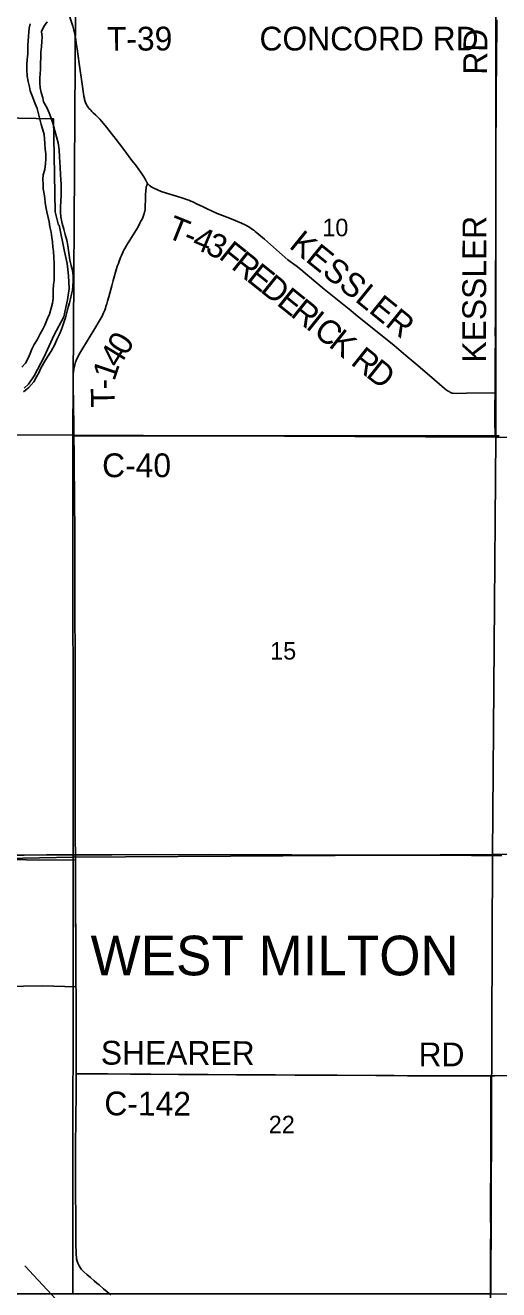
# Model space of a CAD drawing. Extents: x 0 to 680, y 0 to 440.
# Drawn here: x 381.3 to 401.2, y 223.4 to 276.7 of the extents above; entities that cross this region are included whole.
import ezdxf

# ---------------------------------------------------------------- set-up
doc = ezdxf.new("R2010")
doc.units = 0
for name, color, linetype in [('GM_X_Corporation', 7, 'Continuous'), ('GM_X_Corporation_Text', 7, 'Continuous'), ('GM_X_County_Road', 7, 'Continuous'), ('GM_X_County_Road_Text', 7, 'Continuous'), ('GM_X_Major_River', 7, 'Continuous'), ('GM_X_Section', 7, 'Continuous'), ('GM_X_Section_Text', 7, 'Continuous'), ('GM_X_State_Route', 7, 'Continuous'), ('GM_X_Township_Road', 7, 'Continuous'), ('GM_X_Township_Road_Text', 7, 'Continuous')]:
    doc.layers.add(name, color=color, linetype=linetype)

msp = doc.modelspace()

# ---------------------------------------------------------------- linework, layer by layer
at = {"layer": 'GM_X_Corporation'}
for points in [[(378.829, 272.787), (382.476, 272.723), (382.545, 268.801), (382.693, 268.25), (382.713, 268.25), (382.948, 267.14), (383.057, 266.628), (383.112, 266.11), (383.139, 265.583), (383.072, 265.101), (382.921, 264.392), (382.512, 263.623), (382.086, 262.709), (381.672, 261.898), (381.429, 261.55), (381.249, 261.382)], [(377.206, 241.551), (383.403, 241.521), (383.42, 236.182), (382.031, 236.227), (377.156, 236.144)], [(381.276, 224.44), (382.78, 222.825)]]:
    msp.add_lwpolyline(points, dxfattribs=at)
at = {"layer": 'GM_X_County_Road'}
for points in [[(401.067, 261.186), (401.068, 262.017), (401.075, 262.739), (401.082, 263.405), (401.08, 263.717), (401.083, 264.187), (401.084, 264.668), (401.089, 265.391), (401.089, 266.114), (401.089, 266.56), (401.1, 266.964), (401.096, 267.203), (401.099, 267.488), (401.096, 267.804), (401.096, 268.098), (401.097, 268.591), (401.096, 268.909), (401.1, 269.576), (401.104, 270.891), (401.106, 271.537), (401.107, 272.139), (401.109, 272.555), (401.111, 272.949), (401.116, 273.267), (401.121, 274.384), (401.124, 274.635), (401.124, 274.778), (401.129, 275.336), (401.13, 275.379), (401.139, 276.496), (401.139, 276.89)], [(401.067, 259.375), (401.067, 259.428), (401.063, 259.943), (401.066, 260.606), (401.067, 261.186)], [(383.338, 259.371), (383.844, 259.374), (384.599, 259.373), (385.76, 259.376), (387.063, 259.375), (387.961, 259.377), (389.154, 259.378), (389.723, 259.378), (390.03, 259.38), (390.829, 259.382), (391.333, 259.382), (392.023, 259.381), (392.997, 259.38), (394.037, 259.381), (396.129, 259.379), (397.223, 259.381), (398.679, 259.386), (399.522, 259.384), (400.233, 259.384), (401.067, 259.375)], [(383.4, 241.735), (383.394, 242.412), (383.395, 242.717), (383.389, 243.42), (383.386, 244.865), (383.388, 245.248), (383.388, 245.675), (383.395, 246.727), (383.391, 247.274), (383.392, 247.854), (383.395, 249.435), (383.388, 250.341), (383.383, 251.767), (383.383, 252.191), (383.38, 252.987), (383.376, 253.894), (383.377, 254.464), (383.379, 254.824), (383.372, 255.482), (383.37, 256.516), (383.364, 257.042), (383.357, 257.907), (383.348, 258.465), (383.345, 258.881), (383.341, 259.089), (383.338, 259.371)], [(401.067, 259.375), (401.235, 259.374)], [(383.426, 236.213), (383.424, 237.618), (383.417, 238.277), (383.405, 239.093), (383.4, 239.694), (383.401, 240.214), (383.4, 241.005), (383.4, 241.735)], [(383.437, 232.521), (383.43, 233.059), (383.43, 234.323), (383.428, 234.936), (383.428, 235.296), (383.43, 236.017), (383.426, 236.213)], [(384.892, 223.219), (384.591, 223.47), (384.397, 223.631), (384.303, 223.709), (384.189, 223.803), (384.032, 223.942), (383.888, 224.068), (383.757, 224.181), (383.697, 224.241), (383.645, 224.304), (383.603, 224.367), (383.563, 224.436), (383.532, 224.499), (383.507, 224.555), (383.478, 224.64), (383.453, 224.738), (383.443, 224.811), (383.434, 224.886), (383.428, 224.955), (383.425, 225.37), (383.42, 226.267), (383.42, 226.71), (383.413, 227.284), (383.411, 227.665), (383.41, 228.277), (383.411, 229.666), (383.42, 230.427), (383.432, 231.915), (383.437, 232.521)], [(383.437, 232.521), (383.523, 232.52), (384.059, 232.514), (384.76, 232.515), (385.724, 232.508), (386.578, 232.503), (387.749, 232.498), (388.995, 232.487), (390.18, 232.48), (391.831, 232.471), (392.655, 232.469), (393.651, 232.464), (394.418, 232.458), (396.05, 232.448), (396.827, 232.446), (397.386, 232.442), (398.295, 232.442), (399.598, 232.439), (400.101, 232.435), (400.896, 232.436)], [(400.934, 214.713), (400.934, 214.714), (400.928, 215.115), (400.913, 216.474), (400.913, 216.798), (400.908, 217.528), (400.891, 219.158), (400.889, 219.523), (400.88, 220.591), (400.875, 221.555), (400.87, 222.259), (400.871, 222.753), (400.873, 224.067), (400.876, 225.105), (400.884, 226.053), (400.882, 226.459), (400.882, 226.787), (400.881, 227.318), (400.891, 228.548), (400.895, 228.942), (400.892, 229.84), (400.894, 231.471), (400.896, 232.341), (400.896, 232.436)], [(400.896, 232.436), (401.054, 232.437), (402.731, 232.448), (403.693, 232.462), (404.383, 232.475), (405.555, 232.501), (406.478, 232.515), (407.342, 232.529), (408.748, 232.55), (409.608, 232.56), (409.797, 232.558)]]:
    msp.add_lwpolyline(points, dxfattribs=at)
at = {"layer": 'GM_X_Major_River'}
for points in [[(382.913, 268.072), (382.843, 268.321), (382.786, 268.59), (382.776, 268.777), (382.779, 269.025), (382.795, 269.233), (382.806, 269.521), (382.803, 269.789), (382.799, 269.976), (382.788, 270.157), (382.771, 270.379), (382.755, 270.667), (382.745, 270.895), (382.735, 271.116), (382.719, 271.418), (382.676, 271.707), (382.612, 271.969), (382.542, 272.218), (382.478, 272.46), (382.401, 272.709), (382.297, 272.979), (382.193, 273.201), (382.062, 273.444), (382.038, 273.612), (381.96, 273.828), (381.923, 274.023), (381.905, 274.217), (381.908, 274.432), (381.918, 274.626), (381.927, 274.793), (381.93, 275.061), (381.941, 275.302), (381.95, 275.523), (381.974, 275.751), (381.99, 275.998), (382.006, 276.166), (381.976, 276.401), (382.08, 276.613), (382.21, 276.806)], [(381.505, 276.72), (381.461, 276.546), (381.436, 276.379), (381.425, 276.185), (381.414, 276.011), (381.403, 275.817), (381.394, 275.462), (381.368, 275.201), (381.356, 275.02), (381.351, 274.799), (381.365, 274.524), (381.412, 274.288), (381.467, 274.065), (381.504, 273.897), (381.604, 273.619), (381.712, 273.355), (381.788, 273.152), (381.856, 272.936), (381.904, 272.707), (381.966, 272.484), (382.015, 272.302), (382.083, 272.059), (382.106, 271.877), (382.121, 271.669), (382.135, 271.447), (382.151, 271.246), (382.152, 271.038), (382.141, 270.844), (382.115, 270.596), (382.049, 270.363), (382.037, 270.176), (382.039, 269.961), (382.048, 269.773), (382.083, 269.571), (382.112, 269.369), (382.128, 269.201)], [(382.128, 269.201), (382.163, 269.012), (382.199, 268.804), (382.26, 268.568), (382.296, 268.386), (382.331, 268.17), (382.379, 267.954), (382.414, 267.732), (382.437, 267.551), (382.458, 267.316), (382.474, 267.147), (382.501, 266.879), (382.508, 266.63), (382.508, 266.362), (382.51, 266.134), (382.504, 265.913), (382.487, 265.746), (382.467, 265.505), (382.463, 265.337), (382.466, 265.163), (382.441, 264.962), (382.389, 264.749), (382.315, 264.496), (382.231, 264.324), (382.11, 264.038), (382.011, 263.839), (381.926, 263.667), (381.793, 263.422), (381.667, 263.224), (381.575, 263.025), (381.503, 262.839), (381.418, 262.647), (381.299, 262.435), (381.154, 262.264)], [(381.22, 261.228), (381.438, 261.413), (381.656, 261.644), (381.766, 261.864), (381.869, 262.036), (381.953, 262.229), (382.111, 262.515), (382.228, 262.708), (382.385, 262.94), (382.523, 263.199), (382.655, 263.486), (382.752, 263.685), (382.835, 263.898), (382.919, 264.152), (382.982, 264.345), (383.039, 264.572), (383.103, 264.799), (383.152, 264.973), (383.195, 265.146), (383.244, 265.34), (383.274, 265.507), (383.296, 265.674), (383.306, 265.908), (383.309, 266.116), (383.279, 266.351), (383.221, 266.546), (383.164, 266.768), (383.133, 266.99), (383.109, 267.184), (383.085, 267.386), (383.048, 267.614), (382.978, 267.85), (382.913, 268.072)]]:
    msp.add_lwpolyline(points, dxfattribs=at)
at = {"layer": 'GM_X_Section'}
for points in [[(383.405, 277.313), (401.095, 277.318), (401.107, 259.328), (383.298, 259.399)], [(401.095, 277.318), (418.538, 277.327), (418.503, 259.018), (401.107, 259.328)], [(365.687, 277.203), (383.405, 277.313), (383.298, 259.399), (365.663, 259.44)], [(365.663, 259.44), (383.298, 259.399), (383.315, 241.642), (365.612, 241.297)], [(383.298, 259.399), (401.107, 259.328), (400.966, 241.748), (383.315, 241.642)], [(401.107, 259.328), (418.503, 259.018), (418.687, 241.965), (400.966, 241.748)], [(383.315, 241.642), (400.966, 241.748), (400.888, 223.252), (383.292, 223.259)], [(400.966, 241.748), (418.687, 241.965), (418.837, 223.238), (400.888, 223.252)], [(365.612, 241.297), (383.315, 241.642), (383.292, 223.259), (365.656, 223.253)]]:
    msp.add_lwpolyline(points, close=True, dxfattribs=at)
at = {"layer": 'GM_X_State_Route'}
for points in [[(377.125, 241.643), (377.403, 241.659), (378.223, 241.695), (378.912, 241.712), (380.083, 241.722), (381.252, 241.73), (382.188, 241.735), (383.4, 241.735)], [(383.4, 241.735), (383.7, 241.737)], [(383.7, 241.737), (384.046, 241.74), (384.933, 241.743), (386.674, 241.749), (387.495, 241.746), (389.039, 241.747), (391.843, 241.745), (392.511, 241.741), (395.818, 241.727), (396.365, 241.731), (397.263, 241.73), (400.077, 241.717), (400.454, 241.716)], [(400.454, 241.716), (401.347, 241.712)]]:
    msp.add_lwpolyline(points, dxfattribs=at)
at = {"layer": 'GM_X_Township_Road'}
for points in [[(383.086, 277.282), (383.214, 276.882), (383.291, 276.624), (383.337, 276.453), (383.36, 276.369), (383.381, 276.274), (383.399, 276.184), (383.417, 276.065), (383.438, 275.919), (383.473, 275.664), (383.561, 275.053), (383.685, 274.187), (383.744, 273.775), (383.759, 273.684), (383.762, 273.667)], [(383.762, 273.667), (383.77, 273.616), (383.78, 273.573), (383.787, 273.54), (383.799, 273.498), (383.81, 273.457), (383.826, 273.416), (383.846, 273.367), (383.87, 273.321), (383.896, 273.272), (383.922, 273.233), (383.949, 273.191), (383.974, 273.159), (384.003, 273.126), (384.048, 273.082), (384.095, 273.037), (384.152, 272.981), (384.269, 272.877), (384.378, 272.77), (384.435, 272.708), (384.503, 272.63), (384.65, 272.445), (385.017, 271.982)], [(385.017, 271.982), (385.359, 271.548), (385.553, 271.278), (385.738, 271.031), (385.968, 270.723), (386.172, 270.451), (386.259, 270.324), (386.284, 270.282), (386.314, 270.235), (386.344, 270.187), (386.369, 270.135), (386.388, 270.088), (386.406, 270.05), (386.421, 270.025), (386.443, 269.994)], [(383.338, 259.371), (383.336, 259.755), (383.322, 260.728), (383.309, 261.464), (383.306, 261.593), (383.304, 261.691), (383.307, 261.798), (383.308, 261.878), (383.315, 261.992), (383.321, 262.086), (383.332, 262.185), (383.348, 262.272), (383.372, 262.368), (383.41, 262.484), (383.45, 262.587), (383.502, 262.696), (383.549, 262.783), (383.718, 263.064), (384.185, 263.829), (384.448, 264.27), (384.49, 264.349), (384.525, 264.414), (384.558, 264.482), (384.591, 264.552), (384.613, 264.608), (384.635, 264.662), (384.665, 264.751), (384.687, 264.817), (384.721, 264.936), (384.752, 265.048), (384.803, 265.231), (384.933, 265.691), (384.995, 265.912), (385.122, 266.365), (385.166, 266.506), (385.181, 266.554), (385.21, 266.634), (385.241, 266.727), (385.27, 266.801), (385.301, 266.883), (385.339, 266.971), (385.38, 267.064), (385.415, 267.132), (385.445, 267.191), (385.481, 267.257), (385.557, 267.388), (385.628, 267.498), (386.038, 268.174), (386.121, 268.325), (386.163, 268.408), (386.209, 268.499), (386.242, 268.572), (386.275, 268.658), (386.302, 268.732), (386.316, 268.795), (386.328, 268.842), (386.337, 268.918), (386.341, 269.009), (386.349, 269.365), (386.358, 269.552), (386.378, 269.824), (386.386, 269.861), (386.395, 269.887), (386.406, 269.911), (386.443, 269.994)], [(386.443, 269.994), (386.443, 269.994), (386.462, 269.969), (386.487, 269.941), (386.523, 269.912), (386.566, 269.882), (386.614, 269.852), (386.647, 269.831), (386.711, 269.8), (387.009, 269.665), (387.231, 269.589), (387.664, 269.46), (387.927, 269.385), (388.004, 269.358), (388.081, 269.331), (388.178, 269.294), (388.261, 269.261), (388.351, 269.222), (388.525, 269.137), (388.746, 269.028), (388.95, 268.932)], [(388.95, 268.932), (389.13, 268.848), (389.37, 268.744), (389.601, 268.655), (389.962, 268.511), (390.39, 268.329), (390.576, 268.244), (390.623, 268.218), (390.68, 268.186), (390.739, 268.148), (390.804, 268.104), (390.861, 268.064), (390.907, 268.032), (390.975, 267.978), (391.044, 267.922), (391.359, 267.652), (391.864, 267.211), (392.343, 266.793), (392.69, 266.534), (392.887, 266.382), (393.176, 266.147), (393.879, 265.554), (394.296, 265.218), (394.925, 264.703), (395.272, 264.419), (395.897, 263.918), (396.816, 263.176), (397.318, 262.762), (397.821, 262.345), (398.526, 261.738), (398.934, 261.376), (399.013, 261.315), (399.099, 261.257), (399.132, 261.237), (399.166, 261.216), (399.192, 261.202), (399.222, 261.19), (399.26, 261.178), (399.297, 261.17), (399.452, 261.163), (399.865, 261.17), (401.067, 261.186)]]:
    msp.add_lwpolyline(points, dxfattribs=at)

# ---------------------------------------------------------------- texts
at = {"layer": 'GM_X_Corporation_Text'}
msp.add_text('WEST MILTON', height=1.66893, rotation=0, dxfattribs=at).set_placement((384.043, 236.666))
at = {"layer": 'GM_X_County_Road_Text'}
for s, rotation, p in [('RD', 89.5117, (400.73, 274.575)), ('KESSLER', 89.8423, (400.686, 262.46)), ('C-40', 0, (384.528, 257.637)), ('SHEARER', 359.85, (384.472, 232.909)), ('RD', 0, (397.849, 232.836)), ('C-142', 359.7246, (384.619, 230.775))]:
    msp.add_text(s, height=1.0014, rotation=rotation, dxfattribs=at).set_placement(p)
at = {"layer": 'GM_X_Section_Text'}
for s, p in [('10', (393.796, 267.779)), ('15', (391.6, 249.958)), ('22', (391.541, 230.018))]:
    msp.add_text(s, height=0.7377, rotation=0, dxfattribs=at).set_placement(p)
at = {"layer": 'GM_X_Township_Road_Text'}
for s, height, rotation, p in [('T-39', 1.0014, 0.3516, (384.732, 275.586)), ('CONCORD RD', 1.0014, 0, (391.152, 275.599)), ('T', 1.001, 338.2416, (387.19, 267.749)), ('-', 1.001, 337.7434, (387.884, 267.472)), ('4', 1.001, 336.921, (388.261, 267.318)), ('3', 1.001, 335.9561, (388.824, 267.078)), ('KESSLER', 1.0014, 320.9802, (392.354, 267.321)), ('F', 1.001, 321.2482, (389.394, 266.874)), ('R', 1.001, 321.2469, (389.92, 266.451)), ('E', 1.001, 321.2458, (390.562, 265.937)), ('D', 1.001, 321.2458, (391.146, 265.468)), ('E', 1.001, 321.2458, (391.833, 264.916)), ('R', 1.001, 321.2514, (392.417, 264.447)), ('I', 1.001, 321.2439, (393.059, 263.932)), ('C', 1.001, 321.2459, (393.379, 263.675)), ('0', 1.001, 58.6087, (385.538, 262.709)), ('K', 1.001, 321.252, (394.021, 263.16)), ('4', 1.001, 58.4624, (385.214, 262.181)), ('R', 1.001, 321.2599, (394.949, 262.415)), ('D', 1.001, 321.3567, (395.592, 261.899)), ('1', 1.001, 71.2392, (385.04, 261.651)), ('T', 1.001, 90.8143, (385.062, 260.579)), ('-', 1.001, 89.5707, (385.051, 261.323))]:
    msp.add_text(s, height=height, rotation=rotation, dxfattribs=at).set_placement(p)

doc.saveas('drawing.dxf')
